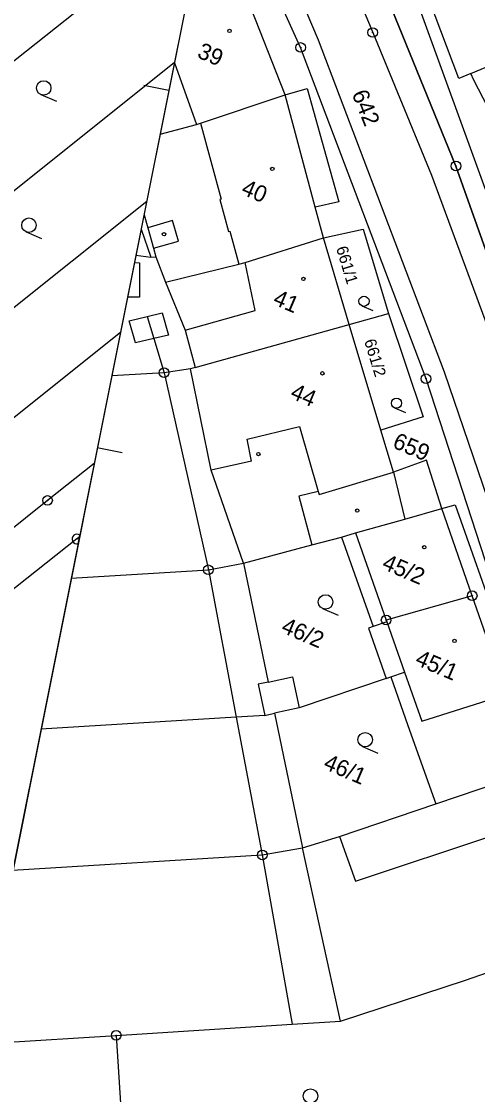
# Model space of a CAD drawing. Extents: x -548552 to -543113, y -1131925 to -1123599.
# Drawn here: x -548096.2 to -548049, y -1130669.2 to -1130558.1 of the extents above; entities that cross this region are included whole.
import ezdxf

# ---------------------------------------------------------------- set-up
doc = ezdxf.new("R2010")
doc.units = 0
for name, color, linetype in [('Hranice parcel', 7, 'Continuous'), ('Parcelní čísla', 7, 'Continuous'), ('Profile', 7, 'Continuous'), ('Vnitřní kresba', 7, 'Continuous'), ('Věcná břemena k části', 7, 'Continuous'), ('Značky bodu BP', 7, 'Continuous'), ('Značky budov', 7, 'Continuous'), ('Značky kultur', 7, 'Continuous')]:
    doc.layers.add(name, color=color, linetype=linetype)

msp = doc.modelspace()

# ---------------------------------------------------------------- linework, layer by layer
at = {"layer": 'Hranice parcel'}
for p, q in [((-548077.22, -1130546.47), (-548114.44, -1130576.02)), ((-548068.96, -1130565.7), (-548074.14, -1130552.54)), ((-548049.72, -1130563.51), (-548040.37, -1130559.48)), ((-548080.4, -1130562.34), (-548114.07, -1130589.27)), ((-548083.28, -1130576.74), (-548115.52, -1130602.52)), ((-548062.31, -1130589.47), (-548064.99, -1130580.52)), ((-548082.33, -1130582.48), (-548081.33, -1130585.09)), ((-548062.31, -1130589.47), (-548058.26, -1130588.34)), ((-548078.27, -1130593.94), (-548062.31, -1130589.47)), ((-548059.05, -1130600.41), (-548062.31, -1130589.47)), ((-548086, -1130590.3), (-548117.79, -1130615.72)), ((-548078.27, -1130593.94), (-548078.74, -1130594.08)), ((-548049.59, -1130617.56), (-548052.73, -1130608.55)), ((-548063.11, -1130611.49), (-548059.84, -1130620.76)), ((-548071.05, -1130629.95), (-548070.04, -1130629.72)), ((-548070.04, -1130629.72), (-548067.15, -1130643.68)), ((-548053.37, -1130639.11), (-548043.27, -1130635.7)), ((-548063.22, -1130661.62), (-548067.15, -1130643.68)), ((-548100.77, -1130663.98), (-548086.44, -1130663.08)), ((-548086.44, -1130663.08), (-548085.33, -1130680.8))]:
    msp.add_line(p, q, dxfattribs=at)
for points in [[(-548039.34, -1130606.65), (-548051.27, -1130573.08), (-548067.49, -1130533.25), (-548072.39, -1130522.4)], [(-548024.97, -1130684.14), (-548037.35, -1130647.39), (-548054.37, -1130595.1), (-548067.35, -1130560.8), (-548076.02, -1130541.68), (-548076.18, -1130541.3)], [(-548049.72, -1130563.51), (-548050.99, -1130564), (-548055.97, -1130550.71), (-548057.85, -1130545.71)], [(-548041.37, -1130576.96), (-548042.02, -1130575.66), (-548043.16, -1130576.23), (-548049.43, -1130564.18), (-548049.72, -1130563.51)], [(-548081.89, -1130569.77), (-548078.12, -1130568.77), (-548077.71, -1130568.64), (-548068.96, -1130565.7)], [(-548064.99, -1130580.52), (-548065.84, -1130577.34), (-548068.96, -1130565.7)], [(-548083.56, -1130578.12), (-548083.18, -1130579.46), (-548082.58, -1130581.59), (-548082.33, -1130582.48)], [(-548064.99, -1130580.52), (-548060.88, -1130579.6), (-548058.26, -1130588.34)], [(-548081.33, -1130585.09), (-548073.75, -1130583.24), (-548073.09, -1130583.08), (-548064.99, -1130580.52)], [(-548084.4, -1130582.31), (-548082.85, -1130582.5), (-548082.33, -1130582.48)], [(-548084.55, -1130583.08), (-548084.02, -1130583.1), (-548084.04, -1130586.66)], [(-548081.33, -1130585.09), (-548079.29, -1130590.07), (-548078.27, -1130593.94)], [(-548084.04, -1130586.66), (-548085.27, -1130586.64)], [(-548058.26, -1130588.34), (-548054.68, -1130599.05), (-548059.05, -1130600.41)], [(-548078.74, -1130594.08), (-548081.48, -1130594.47), (-548086.9, -1130594.79)], [(-548073.25, -1130614.2), (-548076.6, -1130604.56), (-548078.74, -1130594.08)], [(-548052.73, -1130608.55), (-548054.32, -1130603.52), (-548057.75, -1130604.78), (-548059.05, -1130600.41)], [(-548088.72, -1130603.86), (-548093.55, -1130607.7), (-548113.55, -1130623.76)], [(-548063.11, -1130611.49), (-548061.67, -1130611.07), (-548056.58, -1130609.64), (-548052.73, -1130608.55)], [(-548090.25, -1130611.49), (-548090.5, -1130611.69), (-548097.86, -1130617.5)], [(-548073.25, -1130614.2), (-548066.2, -1130612.31), (-548063.11, -1130611.49)], [(-548091.1, -1130615.75), (-548076.9, -1130614.88), (-548073.25, -1130614.2)], [(-548073.25, -1130614.2), (-548070.7, -1130626.5), (-548071.76, -1130626.72), (-548071.05, -1130629.95)], [(-548049.59, -1130617.56), (-548058.5, -1130620.08), (-548058.43, -1130620.27), (-548059.84, -1130620.76)], [(-548043.27, -1130635.7), (-548046.02, -1130627.78), (-548048.17, -1130621.63), (-548049.59, -1130617.56)], [(-548059.84, -1130620.76), (-548060.31, -1130620.93), (-548058.49, -1130626.13)], [(-548058.49, -1130626.13), (-548067.49, -1130629.17), (-548070.04, -1130629.72)], [(-548058.49, -1130626.13), (-548058.01, -1130625.97), (-548056.24, -1130631), (-548053.37, -1130639.11)], [(-548071.05, -1130629.95), (-548074.01, -1130630.13), (-548094.24, -1130631.39)], [(-548067.15, -1130643.68), (-548063.32, -1130642.49), (-548053.37, -1130639.11)], [(-548097.16, -1130645.98), (-548071.32, -1130644.4), (-548067.15, -1130643.68)], [(-548063.22, -1130661.62), (-548050.3, -1130657.38), (-548047.2, -1130656.29)], [(-548086.44, -1130663.08), (-548068.24, -1130661.93), (-548063.22, -1130661.62)]]:
    msp.add_lwpolyline(points, dxfattribs=at)
at = {"layer": 'Profile'}
for p, q in [((-548062.15, -1130471.33), (-548080.98, -1130565.27)), ((-548070.04, -1130510.66), (-548104.09, -1130680.55)), ((-548080.98, -1130565.27), (-548104.09, -1130680.55)), ((-548080.98, -1130565.27), (-548104.09, -1130680.55)), ((-548080.98, -1130565.27), (-548083.57, -1130564.75)), ((-548085.81, -1130602.78), (-548088.4, -1130602.26))]:
    msp.add_line(p, q, dxfattribs=at)
at = {"layer": 'Vnitřní kresba'}
for p, q in [((-548070.08, -1130534.37), (-548059.89, -1130559.25)), ((-548073.72, -1130540.69), (-548065.52, -1130560.02)), ((-548065.52, -1130560.02), (-548052.48, -1130594.39)), ((-548059.89, -1130559.25), (-548053.79, -1130574.03)), ((-548080.4, -1130562.38), (-548078.12, -1130568.77)), ((-548068.96, -1130565.7), (-548066.66, -1130565.06)), ((-548066.66, -1130565.06), (-548063.41, -1130576.78)), ((-548077.71, -1130568.64), (-548075.58, -1130576.51)), ((-548053.79, -1130574.03), (-548037.32, -1130618.76)), ((-548075.58, -1130576.51), (-548075.72, -1130576.54)), ((-548075.72, -1130576.54), (-548074.83, -1130579.85)), ((-548063.41, -1130576.78), (-548065.84, -1130577.34)), ((-548080.61, -1130578.73), (-548083.18, -1130579.46)), ((-548080, -1130580.87), (-548080.61, -1130578.73)), ((-548083.86, -1130579.61), (-548082.85, -1130582.5)), ((-548074.83, -1130579.85), (-548074.68, -1130579.82)), ((-548074.68, -1130579.82), (-548073.75, -1130583.24)), ((-548082.58, -1130581.59), (-548080, -1130580.87)), ((-548072.04, -1130588.05), (-548073.09, -1130583.08)), ((-548085.1, -1130589.1), (-548083.22, -1130588.65)), ((-548083.22, -1130588.65), (-548081.67, -1130588.28)), ((-548083.22, -1130588.65), (-548082.54, -1130590.93)), ((-548081.67, -1130588.28), (-548081.03, -1130590.57)), ((-548079.29, -1130590.07), (-548072.04, -1130588.05)), ((-548084.45, -1130591.38), (-548085.1, -1130589.1)), ((-548082.54, -1130590.93), (-548084.45, -1130591.38)), ((-548081.03, -1130590.57), (-548082.54, -1130590.93)), ((-548082.54, -1130590.93), (-548081.48, -1130594.47)), ((-548081.48, -1130594.47), (-548076.9, -1130614.88)), ((-548052.48, -1130594.39), (-548044.81, -1130616.99)), ((-548072.9, -1130601.34), (-548067.47, -1130600.06)), ((-548067.47, -1130600.06), (-548065.53, -1130606.77)), ((-548072.43, -1130603.63), (-548072.9, -1130601.34)), ((-548072.43, -1130603.63), (-548076.6, -1130604.56)), ((-548065.44, -1130607.08), (-548057.75, -1130604.78)), ((-548057.75, -1130604.78), (-548056.58, -1130609.64)), ((-548065.53, -1130606.77), (-548067.55, -1130607.25)), ((-548065.53, -1130606.77), (-548065.44, -1130607.08)), ((-548067.55, -1130607.25), (-548066.2, -1130612.31)), ((-548052.73, -1130608.55), (-548051.34, -1130608.15)), ((-548051.34, -1130608.15), (-548046.77, -1130621.14)), ((-548061.67, -1130611.07), (-548058.5, -1130620.08)), ((-548076.9, -1130614.88), (-548074.01, -1130630.13)), ((-548058.43, -1130620.27), (-548056.59, -1130625.48)), ((-548058.01, -1130625.97), (-548056.59, -1130625.48)), ((-548056.59, -1130625.48), (-548054.82, -1130630.55)), ((-548070.7, -1130626.5), (-548068.18, -1130625.95)), ((-548068.18, -1130625.95), (-548067.49, -1130629.17)), ((-548054.82, -1130630.55), (-548046.02, -1130627.78)), ((-548074.01, -1130630.13), (-548071.32, -1130644.4)), ((-548061.68, -1130647.13), (-548047.16, -1130642.29)), ((-548063.32, -1130642.49), (-548061.68, -1130647.13)), ((-548071.32, -1130644.4), (-548068.24, -1130661.93))]:
    msp.add_line(p, q, dxfattribs=at)
at = {"layer": 'Věcná břemena k části'}
msp.add_lwpolyline([(-548072.39, -1130522.4), (-548071.31, -1130524.8), (-548070.52, -1130525.83), (-548069.21, -1130529.43), (-548067.49, -1130533.25), (-548051.27, -1130573.08), (-548039.34, -1130606.65), (-548038.34, -1130606.19), (-548037.86, -1130605.99), (-548037.61, -1130605.87), (-548046.61, -1130579.87), (-548066.97, -1130523.89), (-548071.5, -1130517.93)], dxfattribs=at)
at = {"layer": 'Značky bodu BP'}
msp.add_line((-548090.39, -1130612.18), (-548090.21, -1130611.29), dxfattribs=at)
for centre, radius in [((-548059.89, -1130559.25), 0.5), ((-548059.89, -1130559.25), 0.0303), ((-548067.35, -1130560.8), 0.5), ((-548067.35, -1130560.8), 0.0303), ((-548051.27, -1130573.08), 0.5), ((-548051.27, -1130573.08), 0.0303), ((-548081.48, -1130594.47), 0.5), ((-548081.48, -1130594.47), 0.0303), ((-548054.37, -1130595.1), 0.5), ((-548054.37, -1130595.1), 0.0303), ((-548093.55, -1130607.7), 0.5), ((-548093.55, -1130607.7), 0.0303), ((-548090.5, -1130611.69), 0.0303), ((-548076.9, -1130614.88), 0.5), ((-548076.9, -1130614.88), 0.0303), ((-548049.59, -1130617.56), 0.5), ((-548049.59, -1130617.56), 0.0303), ((-548058.5, -1130620.08), 0.5), ((-548058.5, -1130620.08), 0.0303), ((-548071.32, -1130644.4), 0.5), ((-548071.32, -1130644.4), 0.0303), ((-548086.44, -1130663.08), 0.5), ((-548086.44, -1130663.08), 0.0303)]:
    msp.add_circle(centre, radius, dxfattribs=at)
msp.add_arc((-548090.5, -1130611.69), 0.5, 54.0478, 283.283, dxfattribs=at)
at = {"layer": 'Značky budov'}
for centre in [(-548074.71, -1130559.09), (-548070.28, -1130573.37), (-548081.49, -1130580.14), (-548067.06, -1130584.76), (-548065.09, -1130594.54), (-548071.72, -1130602.9), (-548061.49, -1130608.75), (-548054.55, -1130612.54), (-548051.42, -1130622.24)]:
    msp.add_circle(centre, 0.175, dxfattribs=at)
at = {"layer": 'Značky kultur'}
for p, q in [((-548094.23, -1130565.68), (-548092.62, -1130566.37)), ((-548095.77, -1130579.89), (-548094.16, -1130580.58)), ((-548061, -1130587.56), (-548059.87, -1130588.05)), ((-548057.64, -1130598.11), (-548056.51, -1130598.59)), ((-548065.07, -1130618.9), (-548063.46, -1130619.59)), ((-548060.96, -1130633.16), (-548059.35, -1130633.85))]:
    msp.add_line(p, q, dxfattribs=at)
for centre, radius in [((-548093.94, -1130564.99), 0.75), ((-548095.47, -1130579.2), 0.75), ((-548060.79, -1130587.08), 0.525), ((-548057.43, -1130597.63), 0.525), ((-548064.77, -1130618.21), 0.75), ((-548060.67, -1130632.47), 0.75), ((-548066.33, -1130669.37), 0.75)]:
    msp.add_circle(centre, radius, dxfattribs=at)

# ---------------------------------------------------------------- texts
at = {"layer": 'Parcelní čísla'}
for s, height, rotation, p in [('39', 1.7, 336.8058, (-548078.16, -1130561.79)), ('642', 1.7, 291.8058, (-548062.08, -1130565.58)), ('40', 1.7, 336.8058, (-548073.6, -1130575.94)), ('661/1', 1.2, 286.8058, (-548063.69, -1130581.57)), ('41', 1.7, 336.8058, (-548070.32, -1130587.35)), ('661/2', 1.2, 286.8058, (-548060.78, -1130591.18)), ('44', 1.7, 336.8058, (-548068.53, -1130597.06)), ('659', 1.7, 336.8058, (-548057.94, -1130602.18)), ('45/2', 1.7, 336.8058, (-548059.03, -1130614.73)), ('46/2', 1.7, 336.8058, (-548069.47, -1130621.3)), ('45/1', 1.7, 336.8058, (-548055.6, -1130624.65)), ('46/1', 1.7, 336.8058, (-548065.1, -1130635.43))]:
    msp.add_text(s, height=height, rotation=rotation, dxfattribs=at).set_placement(p)

doc.saveas('drawing.dxf')
